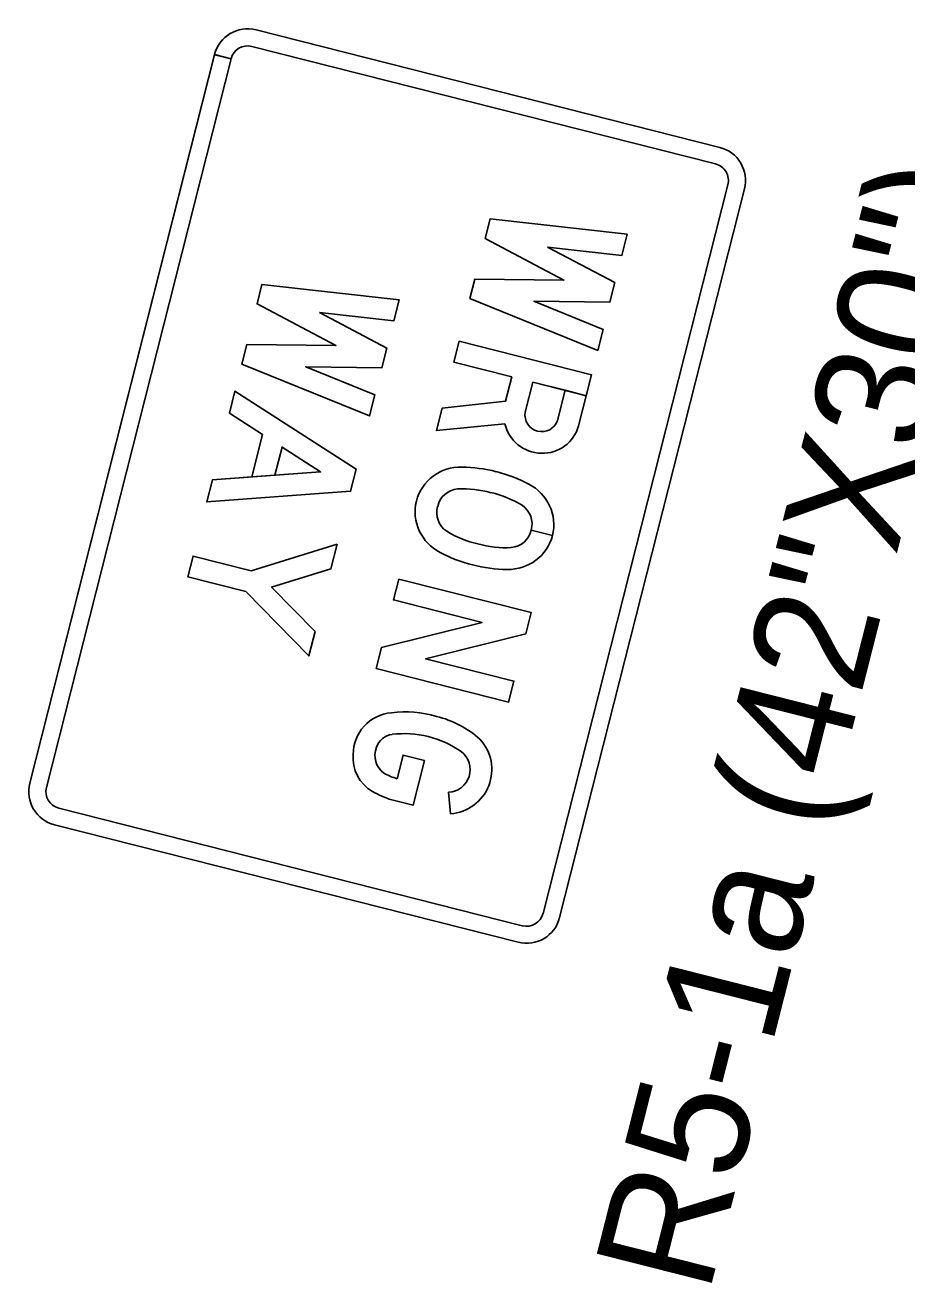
# Model space of a CAD drawing. Extents: x 670257 to 671518, y 737783 to 738188.
# Drawn here: x 670262.492 to 670264.349, y 738127.701 to 738130.35 of the extents above; entities that cross this region are included whole.
import ezdxf

# ---------------------------------------------------------------- set-up
doc = ezdxf.new("R2010")
doc.units = 0
for name, color, linetype in [('GSBWFILL', 7, 'Continuous'), ('GSCOLORFILL', 7, 'Continuous'), ('GSOUTLINE', 7, 'Continuous'), ('R_SIGN_ANNOT', 7, 'Continuous')]:
    doc.layers.add(name, color=color, linetype=linetype)

msp = doc.modelspace()

# ---------------------------------------------------------------- linework, layer by layer
at = {"layer": 'GSBWFILL'}
for p, q in [((670263.5578, 738129.2867), (670263.6028, 738129.2753)), ((670263.6028, 738129.2753), (670263.5578, 738129.2867)), ((670263.5578, 738129.2867), (670263.5578, 738129.2867)), ((670263.3879, 738128.6892), (670263.3836, 738128.7347)), ((670263.3836, 738128.7347), (670263.3836, 738128.7347))]:
    msp.add_line(p, q, dxfattribs=at)
for points in [[(670263.5925, 738129.8828), (670263.7342, 738129.8081), (670263.7238, 738129.7669), (670263.5635, 738129.7687), (670263.7092, 738129.7096), (670263.698, 738129.6651), (670263.4287, 738129.7744), (670263.4391, 738129.8155), (670263.6269, 738129.8134), (670263.4608, 738129.901), (670263.4712, 738129.9421), (670263.76, 738129.9098), (670263.7488, 738129.8654)], [(670263.1119, 738129.7448), (670263.2537, 738129.6701), (670263.2432, 738129.6288), (670263.083, 738129.6307), (670263.2287, 738129.5715), (670263.2174, 738129.5271), (670262.9482, 738129.6364), (670262.9586, 738129.6775), (670263.1463, 738129.6753), (670262.9803, 738129.763), (670262.9907, 738129.8041), (670263.2795, 738129.7718), (670263.2682, 738129.7274)], [(670262.9337, 738129.5796), (670263.1891, 738129.4153), (670263.1772, 738129.3686), (670262.8745, 738129.3459), (670262.8863, 738129.3924), (670263.1142, 738129.4094), (670263.033, 738129.4617), (670263.0179, 738129.4023), (670262.9695, 738129.3986), (670262.9921, 738129.488), (670262.922, 738129.5331)], [(670263.1489, 738129.2568), (670262.9676, 738129.2011), (670262.8456, 738129.232), (670262.8345, 738129.1881), (670262.9565, 738129.1571), (670263.0893, 738129.0218), (670263.1024, 738129.0734), (670263.0108, 738129.1667), (670263.1358, 738129.2051)], [(670263.2788, 738129.1836), (670263.5579, 738129.1128), (670263.5466, 738129.0683), (670263.3355, 738129.0156), (670263.5213, 738128.9685), (670263.5101, 738128.9245), (670263.2311, 738128.9953), (670263.2423, 738129.0393), (670263.4545, 738129.0922), (670263.2677, 738129.1396)]]:
    msp.add_lwpolyline(points, close=True, dxfattribs=at)
for points in [[(670263.4059, 738129.6846), (670263.3948, 738129.6406), (670263.5168, 738129.6097), (670263.5038, 738129.5585), (670263.3701, 738129.5434), (670263.3582, 738129.4963), (670263.5023, 738129.5107)], [(670263.5453, 738129.5349), (670263.5614, 738129.5983), (670263.6738, 738129.5698), (670263.685, 738129.6138), (670263.4059, 738129.6846)], [(670263.6577, 738129.5064), (670263.6738, 738129.5698), (670263.6292, 738129.5812), (670263.6131, 738129.5178)], [(670263.2755, 738128.763), (670263.2881, 738128.8126), (670263.3328, 738128.8013), (670263.3089, 738128.7072), (670263.2642, 738128.7185)]]:
    msp.add_lwpolyline(points, dxfattribs=at)
for centre, major_axis, start_param, end_param in [((670263.5798, 738129.5286), (0.034, -0.0086), 3.211299, 6.213479), ((670263.5804, 738129.5275), (0.0777, -0.0197), 3.608399, 6.264838), ((670263.4101, 738129.3234), (0.0944, -0.0239), 1.799323, 3.134585), ((670263.4113, 738129.1281), (0.2863, -0.0726), 1.565772, 1.814121), ((670263.4142, 738129.1274), (0.2863, -0.0726), 1.327472, 1.575821), ((670263.5082, 738129.2985), (0.0944, -0.0239), 0.007008, 1.34227), ((670263.4078, 738129.3262), (0.0466, -0.0118), 1.920411, 3.172439), ((670263.4155, 738129.1599), (0.2101, -0.0533), 1.546668, 1.87455), ((670263.4256, 738129.1574), (0.2101, -0.0533), 1.267042, 1.594924), ((670263.4105, 738129.3247), (0.0944, -0.0239), 3.1486, 4.483863), ((670263.407, 738129.3233), (0.0466, -0.0118), 3.110746, 4.362775), ((670263.5116, 738129.2998), (0.0466, -0.0118), 6.252339, 7.504367), ((670263.493, 738129.4658), (0.2101, -0.0533), 4.408635, 4.736517), ((670263.5109, 738129.297), (0.0466, -0.0118), 5.062003, 6.313732), ((670263.5032, 738129.4632), (0.2101, -0.0533), 4.688261, 5.016143), ((670263.5085, 738129.2998), (0.0944, -0.0239), 4.940915, 6.27603), ((670263.5045, 738129.4958), (0.2863, -0.0726), 4.469065, 4.717414), ((670263.5074, 738129.495), (0.2863, -0.0726), 4.707364, 4.955713), ((670263.2935, 738128.6686), (0.2311, -0.0586), 1.54039, 1.942608), ((670263.2724, 738128.8141), (0.0868, -0.022), 1.917608, 3.396087), ((670263.3086, 738128.692), (0.205, -0.052), 1.08427, 1.578846), ((670263.2708, 738128.8167), (0.0395, -0.01), 1.967991, 3.075152), ((670263.2907, 738128.65), (0.2044, -0.0518), 1.210526, 1.939684), ((670263.276, 738128.8115), (0.046, -0.0117), 3.004204, 4.309319), ((670263.3793, 738128.783), (0.0927, -0.0235), 5.047079, 7.269538), ((670263.2659, 738128.8061), (0.0808, -0.0205), 3.298379, 4.420063), ((670263.3806, 738128.7825), (0.0472, -0.012), 5.019133, 7.435888), ((670263.3171, 738128.9028), (0.1436, -0.0364), 4.467103, 4.672764), ((670263.3372, 738128.9446), (0.2338, -0.0593), 4.464985, 4.64968)]:
    msp.add_ellipse(centre, major_axis=major_axis, ratio=0.985137, start_param=start_param, end_param=end_param, dxfattribs=at)
at = {"layer": 'GSCOLORFILL'}
for p, q in [((670263.955, 738130.0929), (670262.9783, 738130.3406)), ((670263.955, 738130.0929), (670262.9783, 738130.3406)), ((670262.8909, 738130.2885), (670262.5016, 738128.7536)), ((670262.8908, 738130.2881), (670262.5016, 738128.7536)), ((670262.9256, 738130.2793), (670262.8908, 738130.2881)), ((670262.8909, 738130.2885), (670262.9257, 738130.2797)), ((670263.9461, 738130.058), (670262.9695, 738130.3057)), ((670262.9256, 738130.2793), (670262.5364, 738128.7447)), ((670263.5829, 738128.4793), (670263.9722, 738130.0143)), ((670263.6177, 738128.4705), (670264.007, 738130.0054)), ((670263.6177, 738128.4705), (670264.007, 738130.0054)), ((670263.5578, 738129.2867), (670263.6028, 738129.2753)), ((670263.6028, 738129.2753), (670263.5578, 738129.2867)), ((670263.5578, 738129.2867), (670263.5578, 738129.2867)), ((670263.3879, 738128.6892), (670263.3836, 738128.7347)), ((670263.3836, 738128.7347), (670263.3836, 738128.7347)), ((670262.5625, 738128.701), (670263.5391, 738128.4533)), ((670262.5536, 738128.6661), (670263.5303, 738128.4184)), ((670262.5536, 738128.6661), (670263.5303, 738128.4184))]:
    msp.add_line(p, q, dxfattribs=at)
for points in [[(670263.5925, 738129.8828), (670263.7342, 738129.8081), (670263.7238, 738129.7669), (670263.5635, 738129.7687), (670263.7092, 738129.7096), (670263.698, 738129.6651), (670263.4287, 738129.7744), (670263.4391, 738129.8155), (670263.6269, 738129.8134), (670263.4608, 738129.901), (670263.4712, 738129.9421), (670263.76, 738129.9098), (670263.7488, 738129.8654)], [(670263.1119, 738129.7448), (670263.2537, 738129.6701), (670263.2432, 738129.6288), (670263.083, 738129.6307), (670263.2287, 738129.5715), (670263.2174, 738129.5271), (670262.9482, 738129.6364), (670262.9586, 738129.6775), (670263.1463, 738129.6753), (670262.9803, 738129.763), (670262.9907, 738129.8041), (670263.2795, 738129.7718), (670263.2682, 738129.7274)], [(670262.9337, 738129.5796), (670263.1891, 738129.4153), (670263.1772, 738129.3686), (670262.8745, 738129.3459), (670262.8863, 738129.3924), (670263.1142, 738129.4094), (670263.033, 738129.4617), (670263.0179, 738129.4023), (670262.9695, 738129.3986), (670262.9921, 738129.488), (670262.922, 738129.5331)], [(670263.1489, 738129.2568), (670262.9676, 738129.2011), (670262.8456, 738129.232), (670262.8345, 738129.1881), (670262.9565, 738129.1571), (670263.0893, 738129.0218), (670263.1024, 738129.0734), (670263.0108, 738129.1667), (670263.1358, 738129.2051)], [(670263.2788, 738129.1836), (670263.5579, 738129.1128), (670263.5466, 738129.0683), (670263.3355, 738129.0156), (670263.5213, 738128.9685), (670263.5101, 738128.9245), (670263.2311, 738128.9953), (670263.2423, 738129.0393), (670263.4545, 738129.0922), (670263.2677, 738129.1396)]]:
    msp.add_lwpolyline(points, close=True, dxfattribs=at)
for points in [[(670263.4059, 738129.6846), (670263.3948, 738129.6406), (670263.5168, 738129.6097), (670263.5038, 738129.5585), (670263.3701, 738129.5434), (670263.3582, 738129.4963), (670263.5023, 738129.5107)], [(670263.5453, 738129.5349), (670263.5614, 738129.5983), (670263.6738, 738129.5698), (670263.685, 738129.6138), (670263.4059, 738129.6846)], [(670263.6577, 738129.5064), (670263.6738, 738129.5698), (670263.6292, 738129.5812), (670263.6131, 738129.5178)], [(670263.2755, 738128.763), (670263.2881, 738128.8126), (670263.3328, 738128.8013), (670263.3089, 738128.7072), (670263.2642, 738128.7185)]]:
    msp.add_lwpolyline(points, dxfattribs=at)
for centre, major_axis, ratio, start_param, end_param in [((670262.9606, 738130.2708), (-0.0177, -0.0698), 0.999861, 3.141593, 4.712389), ((670262.9606, 738130.2708), (-0.0177, -0.0698), 0.999861, 3.141593, 4.712389), ((670262.9606, 738130.2708), (-0.0088, -0.0349), 0.999861, 3.141593, 4.712389), ((670263.9373, 738130.0231), (-0.0177, -0.0698), 0.999861, 1.570796, 3.141593), ((670263.9373, 738130.0231), (-0.0177, -0.0698), 0.999861, 1.570796, 3.141593), ((670263.9373, 738130.0231), (-0.0088, -0.0349), 0.999861, 1.570796, 3.141593), ((670263.5798, 738129.5286), (0.034, -0.0086), 0.985137, 3.211299, 6.213479), ((670263.5804, 738129.5275), (0.0777, -0.0197), 0.985137, 3.608399, 6.264838), ((670263.4101, 738129.3234), (0.0944, -0.0239), 0.985137, 1.799323, 3.134585), ((670263.4113, 738129.1281), (0.2863, -0.0726), 0.985137, 1.565772, 1.814121), ((670263.4142, 738129.1274), (0.2863, -0.0726), 0.985137, 1.327472, 1.575821), ((670263.5082, 738129.2985), (0.0944, -0.0239), 0.985137, 0.007008, 1.34227), ((670263.4078, 738129.3262), (0.0466, -0.0118), 0.985137, 1.920411, 3.172439), ((670263.4155, 738129.1599), (0.2101, -0.0533), 0.985137, 1.546668, 1.87455), ((670263.4256, 738129.1574), (0.2101, -0.0533), 0.985137, 1.267042, 1.594924), ((670263.4105, 738129.3247), (0.0944, -0.0239), 0.985137, 3.1486, 4.483863), ((670263.407, 738129.3233), (0.0466, -0.0118), 0.985137, 3.110746, 4.362775), ((670263.5116, 738129.2998), (0.0466, -0.0118), 0.985137, 6.252339, 7.504367), ((670263.493, 738129.4658), (0.2101, -0.0533), 0.985137, 4.408635, 4.736517), ((670263.5109, 738129.297), (0.0466, -0.0118), 0.985137, 5.062003, 6.313732), ((670263.5032, 738129.4632), (0.2101, -0.0533), 0.985137, 4.688261, 5.016143), ((670263.5085, 738129.2998), (0.0944, -0.0239), 0.985137, 4.940915, 6.27603), ((670263.5045, 738129.4958), (0.2863, -0.0726), 0.985137, 4.469065, 4.717414), ((670263.5074, 738129.495), (0.2863, -0.0726), 0.985137, 4.707364, 4.955713), ((670263.2935, 738128.6686), (0.2311, -0.0586), 0.985137, 1.54039, 1.942608), ((670263.2724, 738128.8141), (0.0868, -0.022), 0.985137, 1.917608, 3.396087), ((670263.3086, 738128.692), (0.205, -0.052), 0.985137, 1.08427, 1.578846), ((670263.2708, 738128.8167), (0.0395, -0.01), 0.985137, 1.967991, 3.075152), ((670263.2907, 738128.65), (0.2044, -0.0518), 0.985137, 1.210526, 1.939684), ((670263.276, 738128.8115), (0.046, -0.0117), 0.985137, 3.004204, 4.309319), ((670263.3793, 738128.783), (0.0927, -0.0235), 0.985137, 5.047079, 7.269538), ((670263.2659, 738128.8061), (0.0808, -0.0205), 0.985137, 3.298379, 4.420063), ((670263.3806, 738128.7825), (0.0472, -0.012), 0.985137, 5.019133, 7.435888), ((670263.3171, 738128.9028), (0.1436, -0.0364), 0.985137, 4.467103, 4.672764), ((670262.5713, 738128.7359), (-0.0177, -0.0698), 0.999861, 4.712389, 6.283185), ((670262.5713, 738128.7359), (-0.0177, -0.0698), 0.999861, 4.712389, 6.283185), ((670262.5713, 738128.7359), (-0.0088, -0.0349), 0.999861, 4.712389, 6.283185), ((670263.3372, 738128.9446), (0.2338, -0.0593), 0.985137, 4.464985, 4.64968), ((670263.548, 738128.4882), (-0.0177, -0.0698), 0.999861, 0, 1.570796), ((670263.548, 738128.4882), (-0.0177, -0.0698), 0.999861, 0, 1.570796), ((670263.548, 738128.4882), (-0.0088, -0.0349), 0.999861, 0, 1.570796)]:
    msp.add_ellipse(centre, major_axis=major_axis, ratio=ratio, start_param=start_param, end_param=end_param, dxfattribs=at)
at = {"layer": 'GSOUTLINE'}
for p, q in [((670263.5453, 738129.5349), (670263.5614, 738129.5983)), ((670263.3879, 738128.6892), (670263.3836, 738128.7347)), ((670263.3836, 738128.7347), (670263.3836, 738128.7347))]:
    msp.add_line(p, q, dxfattribs=at)
for points in [[(670263.5925, 738129.8828), (670263.7342, 738129.8081), (670263.7238, 738129.7669), (670263.5635, 738129.7687), (670263.7092, 738129.7096), (670263.698, 738129.6651), (670263.4287, 738129.7744), (670263.4391, 738129.8155), (670263.6269, 738129.8134), (670263.4608, 738129.901), (670263.4712, 738129.9421), (670263.76, 738129.9098), (670263.7488, 738129.8654)], [(670263.1119, 738129.7448), (670263.2537, 738129.6701), (670263.2432, 738129.6288), (670263.083, 738129.6307), (670263.2287, 738129.5715), (670263.2174, 738129.5271), (670262.9482, 738129.6364), (670262.9586, 738129.6775), (670263.1463, 738129.6753), (670262.9803, 738129.763), (670262.9907, 738129.8041), (670263.2795, 738129.7718), (670263.2682, 738129.7274)], [(670262.9921, 738129.488), (670262.922, 738129.5331), (670262.9337, 738129.5796), (670263.1891, 738129.4153), (670263.1772, 738129.3686), (670262.8745, 738129.3459), (670262.8863, 738129.3924), (670262.9695, 738129.3986)], [(670263.033, 738129.4617), (670263.0179, 738129.4023), (670263.1142, 738129.4094)], [(670263.1489, 738129.2568), (670262.9676, 738129.2011), (670262.8456, 738129.232), (670262.8345, 738129.1881), (670262.9565, 738129.1571), (670263.0893, 738129.0218), (670263.1024, 738129.0734), (670263.0108, 738129.1667), (670263.1358, 738129.2051)], [(670263.2788, 738129.1836), (670263.5579, 738129.1128), (670263.5466, 738129.0683), (670263.3355, 738129.0156), (670263.5213, 738128.9685), (670263.5101, 738128.9245), (670263.2311, 738128.9953), (670263.2423, 738129.0393), (670263.4545, 738129.0922), (670263.2677, 738129.1396)]]:
    msp.add_lwpolyline(points, close=True, dxfattribs=at)
for points in [[(670263.6577, 738129.5064), (670263.685, 738129.6138), (670263.4059, 738129.6846), (670263.3948, 738129.6406), (670263.5168, 738129.6097), (670263.5038, 738129.5585)], [(670263.5614, 738129.5983), (670263.6292, 738129.5812), (670263.6131, 738129.5178)], [(670263.5038, 738129.5585), (670263.3701, 738129.5434), (670263.3582, 738129.4963), (670263.5023, 738129.5107)], [(670263.2755, 738128.763), (670263.2881, 738128.8126), (670263.3328, 738128.8013), (670263.3089, 738128.7072), (670263.2642, 738128.7185)]]:
    msp.add_lwpolyline(points, dxfattribs=at)
for centre, major_axis, start_param, end_param in [((670263.5798, 738129.5286), (0.034, -0.0086), 3.211299, 6.213479), ((670263.5804, 738129.5275), (0.0777, -0.0197), 3.608399, 6.264838), ((670263.4101, 738129.3234), (0.0944, -0.0239), 1.799323, 3.134585), ((670263.4113, 738129.1281), (0.2863, -0.0726), 1.565772, 1.814121), ((670263.4142, 738129.1274), (0.2863, -0.0726), 1.327472, 1.575821), ((670263.5082, 738129.2985), (0.0944, -0.0239), 0.007008, 1.34227), ((670263.4078, 738129.3262), (0.0466, -0.0118), 1.920411, 3.172439), ((670263.4155, 738129.1599), (0.2101, -0.0533), 1.546668, 1.87455), ((670263.4256, 738129.1574), (0.2101, -0.0533), 1.267043, 1.594924), ((670263.4105, 738129.3247), (0.0944, -0.0239), 3.1486, 4.483863), ((670263.407, 738129.3233), (0.0466, -0.0118), 3.110746, 4.362774), ((670263.5116, 738129.2998), (0.0466, -0.0118), 6.252339, 7.504367), ((670263.493, 738129.4658), (0.2101, -0.0533), 4.408635, 4.736517), ((670263.5109, 738129.297), (0.0466, -0.0118), 5.062003, 6.314032), ((670263.5032, 738129.4632), (0.2101, -0.0533), 4.688261, 5.016143), ((670263.5085, 738129.2998), (0.0944, -0.0239), 4.940915, 6.276178), ((670263.5045, 738129.4958), (0.2863, -0.0726), 4.469065, 4.717414), ((670263.5074, 738129.495), (0.2863, -0.0726), 4.707364, 4.955713), ((670263.2935, 738128.6686), (0.2311, -0.0586), 1.54039, 1.942608), ((670263.2724, 738128.8141), (0.0868, -0.022), 1.917608, 3.396087), ((670263.3086, 738128.692), (0.205, -0.052), 1.08427, 1.578846), ((670263.2708, 738128.8167), (0.0395, -0.01), 1.967991, 3.075152), ((670263.2907, 738128.65), (0.2044, -0.0518), 1.210526, 1.939684), ((670263.276, 738128.8115), (0.046, -0.0117), 3.004204, 4.309319), ((670263.3793, 738128.783), (0.0927, -0.0235), 5.047079, 7.269538), ((670263.2659, 738128.8061), (0.0808, -0.0205), 3.298379, 4.420063), ((670263.3806, 738128.7825), (0.0472, -0.012), 5.019133, 7.435888), ((670263.3171, 738128.9028), (0.1436, -0.0364), 4.467103, 4.672764), ((670263.3372, 738128.9446), (0.2338, -0.0593), 4.464985, 4.64968)]:
    msp.add_ellipse(centre, major_axis=major_axis, ratio=0.985137, start_param=start_param, end_param=end_param, dxfattribs=at)

# ---------------------------------------------------------------- texts
at = {"layer": 'R_SIGN_ANNOT'}
msp.add_text('R5-1a (42"X30")', height=0.25, rotation=75.7686, dxfattribs=at).set_placement((670263.9317, 738127.6744))

doc.saveas('drawing.dxf')
